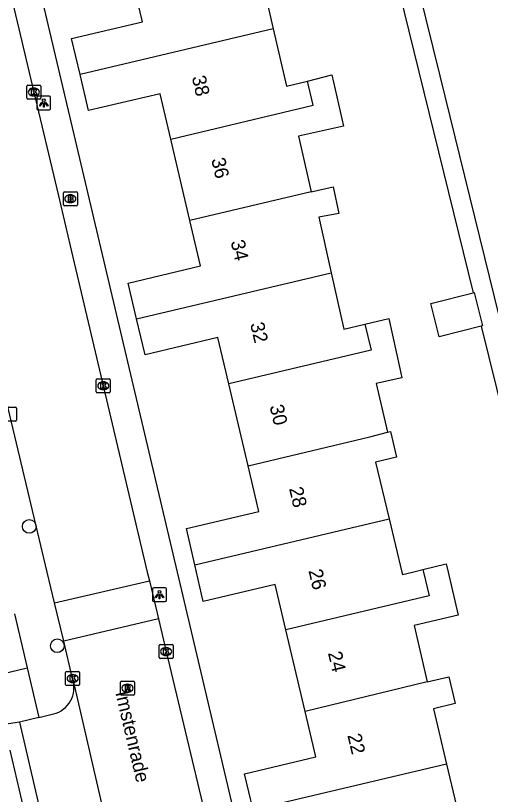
# Model space of a CAD drawing. Extents: x 158038 to 159242, y 380133 to 381214.
# Drawn here: x 158840.8 to 158874.8, y 380734.1 to 380789.8 of the extents above; entities that cross this region are included whole.
import ezdxf

# ---------------------------------------------------------------- set-up
doc = ezdxf.new("R2010")
doc.units = 0
for name, color, linetype in [('IMGEO_Boom', 7, 'Continuous'), ('IMGEO_Brandkraan', 7, 'Continuous'), ('IMGEO_Kolk', 7, 'Continuous'), ('IMGEO_Lichtpunt', 7, 'Continuous'), ('IMGEO_Openbare_ruimte_label', 7, 'Continuous'), ('IMGEO_Pand', 7, 'Continuous'), ('IMGEO_Pand_nummerreeks', 7, 'Continuous'), ('IMGEO_Rijbaan_lokaal_open', 7, 'Continuous'), ('IMGEO_Rioolput', 7, 'Continuous'), ('IMGEO_Voetpad_open', 7, 'Continuous')]:
    doc.layers.add(name, color=color, linetype=linetype)

msp = doc.modelspace()

# ---------------------------------------------------------------- linework, layer by layer
at = {"layer": 'IMGEO_Boom'}
for centre in [(158841.795, 380753.274), (158843.809, 380744.728)]:
    msp.add_circle(centre, 0.489, dxfattribs=at)
at = {"layer": 'IMGEO_Brandkraan'}
for p, q in [((158844.317, 380777.235), (158845.169, 380777.235)), ((158844.242, 380776.309), (158844.242, 380777.161)), ((158844.73, 380777.015), (158844.755, 380777.015)), ((158845.243, 380777.161), (158845.243, 380776.309)), ((158845.169, 380776.235), (158844.317, 380776.235)), ((158844.753, 380776.455), (158844.728, 380776.455))]:
    msp.add_line(p, q, dxfattribs=at)
for points in [[(158844.317, 380777.235), (158845.169, 380777.235)], [(158844.242, 380776.309), (158844.242, 380777.161)], [(158844.59, 380776.935), (158844.59, 380776.535), (158844.803, 380776.535)], [(158844.821, 380776.935), (158844.59, 380776.935)], [(158844.769, 380776.854), (158844.715, 380776.854), (158844.715, 380776.778)], [(158844.715, 380776.778), (158844.768, 380776.778)], [(158844.777, 380776.702), (158844.715, 380776.702), (158844.715, 380776.621)], [(158845.243, 380777.161), (158845.243, 380776.309)], [(158845.169, 380776.235), (158844.317, 380776.235)], [(158844.715, 380776.621), (158844.777, 380776.621)]]:
    msp.add_lwpolyline(points, dxfattribs=at)
for centre, radius, start, end in [((158844.319, 380777.159), 0.0765, 91.552, 178.448), ((158844.319, 380777.159), 0.0765, 91.552, 178.448), ((158845.167, 380777.159), 0.0765, 1.552, 88.448), ((158845.167, 380777.159), 0.0765, 1.552, 88.448), ((158844.77, 380776.816), 0.0379, 267.8285, 90.9355), ((158844.778, 380776.661), 0.0404, 269.8759, 90.5077), ((158844.825, 380776.79), 0.145, 59.4692, 91.5367), ((158844.85, 380776.837), 0.0922, 285.5137, 58.1501), ((158844.855, 380776.645), 0.105, 301.3115, 78.989), ((158844.319, 380776.311), 0.0765, 181.552, 268.448), ((158844.319, 380776.311), 0.0765, 181.552, 268.448), ((158844.809, 380776.786), 0.251, 268.6676, 293.5347), ((158845.167, 380776.311), 0.0765, 271.552, 358.448), ((158845.167, 380776.311), 0.0765, 271.552, 358.448)]:
    msp.add_arc(centre, radius, start, end, dxfattribs=at)
for centre, major_axis, ratio, start_param, end_param in [((158844.729, 380776.735), (-0.387, 0.002), 0.722429, 4.712389, 7.853982), ((158844.754, 380776.735), (-0.39, 0.002), 0.717154, 1.570796, 4.712389)]:
    msp.add_ellipse(centre, major_axis=major_axis, ratio=ratio, start_param=start_param, end_param=end_param, dxfattribs=at)
at = {"layer": 'IMGEO_Kolk'}
for p, q in [((158841.63, 380783.949), (158841.63, 380784.801)), ((158841.705, 380784.875), (158842.557, 380784.875)), ((158842.118, 380784.655), (158842.143, 380784.655)), ((158842.631, 380784.801), (158842.631, 380783.949)), ((158842.557, 380783.875), (158841.705, 380783.875)), ((158842.141, 380784.095), (158842.116, 380784.095)), ((158846.676, 380763.847), (158847.528, 380763.847)), ((158846.601, 380762.921), (158846.601, 380763.773)), ((158847.089, 380763.627), (158847.114, 380763.627)), ((158847.602, 380763.773), (158847.602, 380762.921)), ((158847.528, 380762.847), (158846.676, 380762.847)), ((158847.112, 380763.067), (158847.087, 380763.067)), ((158839.968, 380761.805), (158840.82, 380761.805)), ((158840.894, 380761.731), (158840.894, 380760.879)), ((158840.82, 380760.805), (158839.968, 380760.805)), ((158851.099, 380743.889), (158851.099, 380744.741)), ((158851.174, 380744.815), (158852.026, 380744.815)), ((158851.587, 380744.595), (158851.612, 380744.595)), ((158852.1, 380744.741), (158852.1, 380743.889)), ((158852.026, 380743.815), (158851.174, 380743.815)), ((158851.61, 380744.035), (158851.585, 380744.035)), ((158844.405, 380741.956), (158844.405, 380742.808)), ((158844.48, 380742.882), (158845.332, 380742.882)), ((158844.893, 380742.662), (158844.918, 380742.662)), ((158845.406, 380742.808), (158845.406, 380741.956)), ((158844.916, 380742.102), (158844.891, 380742.102)), ((158845.332, 380741.882), (158844.48, 380741.882))]:
    msp.add_line(p, q, dxfattribs=at)
for points in [[(158841.63, 380783.949), (158841.63, 380784.801)], [(158841.705, 380784.875), (158842.557, 380784.875)], [(158841.951, 380784.575), (158842.074, 380784.575), (158842.074, 380784.424), (158842.204, 380784.575), (158842.368, 380784.575), (158842.222, 380784.424), (158842.375, 380784.175), (158842.223, 380784.175), (158842.138, 380784.339), (158842.074, 380784.272), (158842.074, 380784.175), (158841.951, 380784.175), (158841.951, 380784.575)], [(158842.631, 380784.801), (158842.631, 380783.949)], [(158842.557, 380783.875), (158841.705, 380783.875)], [(158846.676, 380763.847), (158847.528, 380763.847)], [(158846.601, 380762.921), (158846.601, 380763.773)], [(158846.922, 380763.547), (158847.045, 380763.547), (158847.045, 380763.396), (158847.175, 380763.547), (158847.339, 380763.547), (158847.193, 380763.396), (158847.346, 380763.147), (158847.194, 380763.147), (158847.109, 380763.311), (158847.045, 380763.244), (158847.045, 380763.147), (158846.922, 380763.147), (158846.922, 380763.547)], [(158847.602, 380763.773), (158847.602, 380762.921)], [(158847.528, 380762.847), (158846.676, 380762.847)], [(158839.968, 380761.805), (158840.82, 380761.805)], [(158840.894, 380761.731), (158840.894, 380760.879)], [(158840.82, 380760.805), (158839.968, 380760.805)], [(158851.099, 380743.889), (158851.099, 380744.741)], [(158851.174, 380744.815), (158852.026, 380744.815)], [(158851.42, 380744.515), (158851.543, 380744.515), (158851.543, 380744.364), (158851.673, 380744.515), (158851.837, 380744.515), (158851.691, 380744.364), (158851.844, 380744.115), (158851.692, 380744.115), (158851.607, 380744.279), (158851.543, 380744.212), (158851.543, 380744.115), (158851.42, 380744.115), (158851.42, 380744.515)], [(158852.1, 380744.741), (158852.1, 380743.889)], [(158852.026, 380743.815), (158851.174, 380743.815)], [(158844.405, 380741.956), (158844.405, 380742.808)], [(158844.48, 380742.882), (158845.332, 380742.882)], [(158845.406, 380742.808), (158845.406, 380741.956)], [(158844.726, 380742.582), (158844.849, 380742.582), (158844.849, 380742.431), (158844.979, 380742.582), (158845.143, 380742.582), (158844.997, 380742.431), (158845.15, 380742.182), (158844.998, 380742.182), (158844.913, 380742.346), (158844.849, 380742.279), (158844.849, 380742.182), (158844.726, 380742.182), (158844.726, 380742.582)], [(158845.332, 380741.882), (158844.48, 380741.882)]]:
    msp.add_lwpolyline(points, dxfattribs=at)
for centre, start, end in [((158841.707, 380784.799), 91.552, 178.448), ((158841.707, 380784.799), 91.552, 178.448), ((158842.555, 380784.799), 1.552, 88.448), ((158842.555, 380784.799), 1.552, 88.448), ((158841.707, 380783.951), 181.552, 268.448), ((158841.707, 380783.951), 181.552, 268.448), ((158842.555, 380783.951), 271.552, 358.448), ((158842.555, 380783.951), 271.552, 358.448), ((158846.678, 380763.771), 91.552, 178.448), ((158846.678, 380763.771), 91.552, 178.448), ((158847.526, 380763.771), 1.552, 88.448), ((158847.526, 380763.771), 1.552, 88.448), ((158846.678, 380762.923), 181.552, 268.448), ((158846.678, 380762.923), 181.552, 268.448), ((158847.526, 380762.923), 271.552, 358.448), ((158847.526, 380762.923), 271.552, 358.448), ((158840.818, 380761.729), 1.552, 88.448), ((158840.818, 380761.729), 1.552, 88.448), ((158840.818, 380760.881), 271.552, 358.448), ((158840.818, 380760.881), 271.552, 358.448), ((158851.176, 380744.739), 91.552, 178.448), ((158851.176, 380744.739), 91.552, 178.448), ((158852.024, 380744.739), 1.552, 88.448), ((158852.024, 380744.739), 1.552, 88.448), ((158851.176, 380743.891), 181.552, 268.448), ((158851.176, 380743.891), 181.552, 268.448), ((158852.024, 380743.891), 271.552, 358.448), ((158852.024, 380743.891), 271.552, 358.448), ((158844.482, 380742.806), 91.552, 178.448), ((158844.482, 380742.806), 91.552, 178.448), ((158845.33, 380742.806), 1.552, 88.448), ((158845.33, 380742.806), 1.552, 88.448), ((158844.482, 380741.958), 181.552, 268.448), ((158844.482, 380741.958), 181.552, 268.448), ((158845.33, 380741.958), 271.552, 358.448), ((158845.33, 380741.958), 271.552, 358.448)]:
    msp.add_arc(centre, 0.0765, start, end, dxfattribs=at)
for centre, major_axis, ratio, start_param, end_param in [((158842.117, 380784.375), (-0.387, 0.002), 0.722429, 4.712389, 7.853982), ((158842.142, 380784.375), (-0.39, 0.002), 0.717154, 1.570796, 4.712389), ((158847.088, 380763.347), (-0.387, 0.002), 0.722429, 4.712389, 7.853982), ((158847.113, 380763.347), (-0.39, 0.002), 0.717154, 1.570796, 4.712389), ((158851.586, 380744.315), (-0.387, 0.002), 0.722429, 4.712389, 7.853982), ((158851.611, 380744.315), (-0.39, 0.002), 0.717154, 1.570796, 4.712389), ((158844.892, 380742.382), (-0.387, 0.002), 0.722429, 4.712389, 7.853982), ((158844.917, 380742.382), (-0.39, 0.002), 0.717154, 1.570796, 4.712389)]:
    msp.add_ellipse(centre, major_axis=major_axis, ratio=ratio, start_param=start_param, end_param=end_param, dxfattribs=at)
at = {"layer": 'IMGEO_Lichtpunt'}
for p, q in [((158842.336, 380783.995), (158842.336, 380783.188)), ((158842.336, 380783.995), (158842.336, 380783.188)), ((158843.238, 380784.09), (158842.43, 380784.09)), ((158843.238, 380784.09), (158842.43, 380784.09)), ((158843.332, 380783.188), (158843.332, 380783.995)), ((158843.332, 380783.188), (158843.332, 380783.995)), ((158842.43, 380783.094), (158843.238, 380783.094)), ((158842.43, 380783.094), (158843.238, 380783.094)), ((158850.628, 380748.793), (158850.628, 380747.986)), ((158850.628, 380748.793), (158850.628, 380747.986)), ((158851.53, 380748.888), (158850.722, 380748.888)), ((158851.53, 380748.888), (158850.722, 380748.888)), ((158851.624, 380747.986), (158851.624, 380748.793)), ((158851.624, 380747.986), (158851.624, 380748.793)), ((158850.722, 380747.892), (158851.53, 380747.892)), ((158850.722, 380747.892), (158851.53, 380747.892))]:
    msp.add_line(p, q, dxfattribs=at)
for points in [[(158842.71, 380783.659), (158842.749, 380783.631), (158842.561, 380783.369), (158842.523, 380783.396), (158842.71, 380783.659)], [(158842.812, 380783.611), (158842.859, 380783.611), (158842.859, 380783.289), (158842.812, 380783.289), (158842.812, 380783.611)], [(158842.922, 380783.631), (158842.96, 380783.658), (158843.147, 380783.396), (158843.108, 380783.368), (158842.922, 380783.631)], [(158851.002, 380748.457), (158851.041, 380748.429), (158850.853, 380748.167), (158850.815, 380748.194), (158851.002, 380748.457)], [(158851.104, 380748.409), (158851.151, 380748.409), (158851.151, 380748.087), (158851.104, 380748.087), (158851.104, 380748.409)], [(158851.214, 380748.429), (158851.252, 380748.456), (158851.439, 380748.194), (158851.4, 380748.166), (158851.214, 380748.429)]]:
    msp.add_lwpolyline(points, dxfattribs=at)
for centre in [(158842.835, 380783.793), (158851.127, 380748.591)]:
    msp.add_circle(centre, 0.0994, dxfattribs=at)
for centre, start, end in [((158842.43, 380783.995), 90, 180), ((158842.43, 380783.995), 90, 180), ((158843.238, 380783.995), 0, 90), ((158843.238, 380783.995), 0, 90), ((158842.43, 380783.188), 180, 270), ((158842.43, 380783.188), 180, 270), ((158843.238, 380783.188), 270, 0), ((158843.238, 380783.188), 270, 360), ((158850.722, 380748.793), 90, 180), ((158850.722, 380748.793), 90, 180), ((158851.53, 380748.793), 0, 90), ((158851.53, 380748.793), 0, 90), ((158850.722, 380747.986), 180, 270), ((158850.722, 380747.986), 180, 270), ((158851.53, 380747.986), 270, 0), ((158851.53, 380747.986), 270, 360)]:
    msp.add_arc(centre, 0.0946, start, end, dxfattribs=at)
at = {"layer": 'IMGEO_Pand'}
for points in [[(158845.438, 380785.628), (158844.831, 380788.208), (158849.903, 380789.403), (158849.08, 380792.896), (158853.743, 380793.994), (158853.042, 380796.973), (158859.157, 380798.506), (158859.879, 380795.439), (158857.883, 380794.969), (158859.27, 380788.899)], [(158859.27, 380788.899), (158845.438, 380785.628)], [(158859.27, 380788.899), (158860.21, 380784.784), (158861.725, 380785.162)], [(158851.929, 380781.012), (158851.166, 380784.253), (158846.046, 380783.047), (158845.438, 380785.628)], [(158861.725, 380785.162), (158863.465, 380785.597), (158864.305, 380781.923), (158861.081, 380781.22), (158861.983, 380777.237)], [(158851.929, 380781.012), (158862.135, 380783.425), (158861.725, 380785.162)], [(158853.302, 380775.184), (158851.929, 380781.012)], [(158861.983, 380777.237), (158853.302, 380775.184)], [(158861.983, 380777.237), (158863.562, 380777.597), (158863.962, 380775.686), (158862.541, 380775.423), (158863.425, 380771.429)], [(158849.491, 380768.133), (158848.886, 380770.702), (158854.07, 380771.923), (158853.302, 380775.184)], [(158849.491, 380768.133), (158863.425, 380771.429)], [(158863.425, 380771.429), (158864.318, 380767.395), (158865.84, 380767.76)], [(158874.17, 380767.611), (158871.154, 380766.846), (158870.548, 380769.24), (158873.581, 380770.008)], [(158873.581, 380770.008), (158873.656, 380770.027), (158874.262, 380767.634), (158874.17, 380767.611)], [(158856.085, 380763.49), (158855.308, 380766.79), (158850.096, 380765.563), (158849.491, 380768.133)], [(158865.84, 380767.76), (158866.28, 380765.901), (158856.085, 380763.49)], [(158865.84, 380767.76), (158867.542, 380768.168), (158868.333, 380764.575), (158868.477, 380763.923), (158866.636, 380763.506), (158867.464, 380760.012)], [(158857.467, 380757.623), (158856.085, 380763.49)], [(158857.467, 380757.623), (158866.196, 380759.697), (158867.464, 380760.012)], [(158867.464, 380760.012), (158867.659, 380760.06), (158868.099, 380758.228), (158866.597, 380757.866), (158867.575, 380753.808)], [(158853.651, 380750.515), (158853.054, 380753.118), (158858.24, 380754.34), (158857.467, 380757.623)], [(158853.651, 380750.515), (158867.575, 380753.808)], [(158867.575, 380753.808), (158868.492, 380750), (158868.534, 380749.827), (158869.24, 380750), (158869.996, 380750.185)], [(158860.166, 380745.879), (158859.399, 380749.127), (158854.248, 380747.911), (158853.769, 380750), (158853.651, 380750.515)], [(158869.996, 380750.185), (158871.648, 380750.59), (158871.788, 380750), (158872.517, 380746.917), (158869.355, 380746.17), (158870.303, 380742.155)], [(158869.996, 380750.185), (158870.04, 380750), (158870.44, 380748.309), (158860.166, 380745.879)], [(158861.548, 380740.03), (158860.166, 380745.879)], [(158870.303, 380742.155), (158861.548, 380740.03)], [(158870.303, 380742.155), (158871.839, 380742.518), (158872.294, 380740.593), (158870.742, 380740.226), (158871.681, 380736.253)], [(158857.823, 380732.976), (158857.211, 380735.566), (158862.317, 380736.772), (158861.548, 380740.03)], [(158871.681, 380736.253), (158857.823, 380732.976)], [(158871.681, 380736.253), (158872.626, 380732.252), (158874.152, 380732.613)]]:
    msp.add_lwpolyline(points, dxfattribs=at)
at = {"layer": 'IMGEO_Rijbaan_lokaal_open'}
for points in [[(158836.218, 380809.347), (158837.352, 380804.555), (158838.648, 380799.081), (158839.72, 380794.556), (158841.275, 380787.987), (158842.107, 380784.469), (158843.887, 380776.94), (158844.733, 380773.361), (158845.617, 380769.624), (158850.255, 380750), (158850.4, 380749.388)], [(158843.617, 380747.793), (158843.091, 380750), (158839.956, 380763.144), (158839.084, 380766.801), (158838.804, 380767.991), (158837.976, 380771.517), (158833.118, 380792.184), (158829.452, 380807.746)], [(158843.617, 380747.793), (158850.4, 380749.388)], [(158850.4, 380749.388), (158851.044, 380746.662)], [(158844.267, 380745.069), (158843.617, 380747.793)], [(158851.044, 380746.662), (158844.267, 380745.069)], [(158851.044, 380746.662), (158851.575, 380744.417), (158856.124, 380725.416)], [(158844.967, 380742.124), (158844.884, 380742.482), (158844.267, 380745.069)], [(158844.967, 380742.124), (158849.202, 380723.815)]]:
    msp.add_lwpolyline(points, dxfattribs=at)
at = {"layer": 'IMGEO_Rioolput'}
for p, q in [((158848.334, 380741.27), (158848.334, 380742.122)), ((158848.409, 380742.196), (158849.261, 380742.196)), ((158849.335, 380742.122), (158849.335, 380741.27)), ((158848.822, 380741.976), (158848.847, 380741.976)), ((158849.261, 380741.196), (158848.409, 380741.196)), ((158848.845, 380741.416), (158848.82, 380741.416))]:
    msp.add_line(p, q, dxfattribs=at)
for points in [[(158848.334, 380741.27), (158848.334, 380742.122)], [(158848.409, 380742.196), (158849.261, 380742.196)], [(158849.335, 380742.122), (158849.335, 380741.27)], [(158848.923, 380741.894), (158848.671, 380741.896), (158848.671, 380741.496)], [(158848.671, 380741.496), (158848.795, 380741.496), (158848.795, 380741.658), (158848.806, 380741.658)], [(158848.849, 380741.815), (158848.795, 380741.815), (158848.795, 380741.734)], [(158848.795, 380741.734), (158848.847, 380741.734)], [(158848.853, 380741.629), (158848.924, 380741.496), (158849.064, 380741.496), (158848.999, 380741.622)], [(158849.261, 380741.196), (158848.409, 380741.196)]]:
    msp.add_lwpolyline(points, dxfattribs=at)
for centre, radius, start, end in [((158848.411, 380742.12), 0.0765, 91.552, 178.448), ((158848.411, 380742.12), 0.0765, 91.552, 178.448), ((158849.259, 380742.12), 0.0765, 1.552, 88.448), ((158849.259, 380742.12), 0.0765, 1.552, 88.448), ((158848.805, 380741.605), 0.0533, 26.0293, 88.6989), ((158848.831, 380741.923), 0.19, 274.7715, 282.9687), ((158848.855, 380741.719), 0.0964, 77.0061, 93.1865), ((158848.869, 380741.776), 0.0378, 276.6634, 79.6772), ((158848.922, 380741.784), 0.109, 350.3612, 89.416), ((158848.92, 380741.784), 0.112, 277.5842, 350.9817), ((158848.904, 380741.569), 0.108, 29.5134, 73.7905), ((158848.411, 380741.272), 0.0765, 181.552, 268.448), ((158848.411, 380741.272), 0.0765, 181.552, 268.448), ((158849.259, 380741.272), 0.0765, 271.552, 358.448), ((158849.259, 380741.272), 0.0765, 271.552, 358.448)]:
    msp.add_arc(centre, radius, start, end, dxfattribs=at)
for centre, major_axis, ratio, start_param, end_param in [((158848.821, 380741.696), (-0.387, 0.002), 0.722429, 4.712389, 7.853982), ((158848.846, 380741.696), (-0.39, 0.002), 0.717154, 1.570796, 4.712389)]:
    msp.add_ellipse(centre, major_axis=major_axis, ratio=ratio, start_param=start_param, end_param=end_param, dxfattribs=at)
at = {"layer": 'IMGEO_Voetpad_open'}
for points in [[(158874.17, 380767.611), (158875.81, 380760.943), (158877.184, 380761.281), (158875.824, 380766.809), (158871.221, 380785.526), (158870.22, 380789.596), (158867.171, 380801.993)], [(158865.796, 380801.661), (158873.581, 380770.008)], [(158844.31, 380796.654), (158841.525, 380796.005), (158852.39, 380750), (158858.194, 380725.425), (158858.3, 380725.006), (158858.443, 380724.598), (158858.621, 380724.204), (158858.834, 380723.828), (158859.08, 380723.472), (158859.357, 380723.14), (158859.662, 380722.833), (158859.994, 380722.555), (158860.348, 380722.308), (158860.724, 380722.094), (158861.117, 380721.914), (158861.525, 380721.77), (158861.944, 380721.663), (158862.371, 380721.594), (158862.802, 380721.563), (158863.234, 380721.571), (158863.664, 380721.617), (158863.885, 380721.656)], [(158840.735, 380747.023), (158841.648, 380743.139)], [(158797.553, 380732.564), (158841.648, 380743.139)], [(158841.648, 380743.139), (158842.481, 380739.597)], [(158841.106, 380739.265), (158838.121, 380738.806), (158838.005, 380738.779)], [(158842.481, 380739.597), (158841.106, 380739.265)], [(158841.106, 380739.265), (158848.411, 380707.778)], [(158842.481, 380739.597), (158843.344, 380739.806)], [(158840.407, 380737.267), (158846.918, 380709.328)]]:
    msp.add_lwpolyline(points, dxfattribs=at)
msp.add_arc((158843.04, 380741.746), 1.963, 278.894, 11.1087, dxfattribs=at)

# ---------------------------------------------------------------- texts
at = {"layer": 'IMGEO_Openbare_ruimte_label'}
msp.add_text('Imstenrade', height=1, rotation=283.2438, dxfattribs=at).set_placement((158847.959, 380741.376))
at = {"layer": 'IMGEO_Pand_nummerreeks'}
for s, rotation, p in [('38', 283.3056, (158853.432, 380785.442)), ('36', 283.3056, (158854.825, 380779.555)), ('34', 283.3056, (158856.218, 380773.665)), ('32', 283.3056, (158857.61, 380767.777)), ('30', 283.3039, (158859.005, 380761.881)), ('28', 283.3039, (158860.398, 380755.991)), ('26', 283.3056, (158861.79, 380750.104)), ('24', 283.3056, (158863.183, 380744.213)), ('22', 283.3056, (158864.575, 380738.326))]:
    msp.add_text(s, height=1, rotation=rotation, dxfattribs=at).set_placement(p)

doc.saveas('drawing.dxf')
